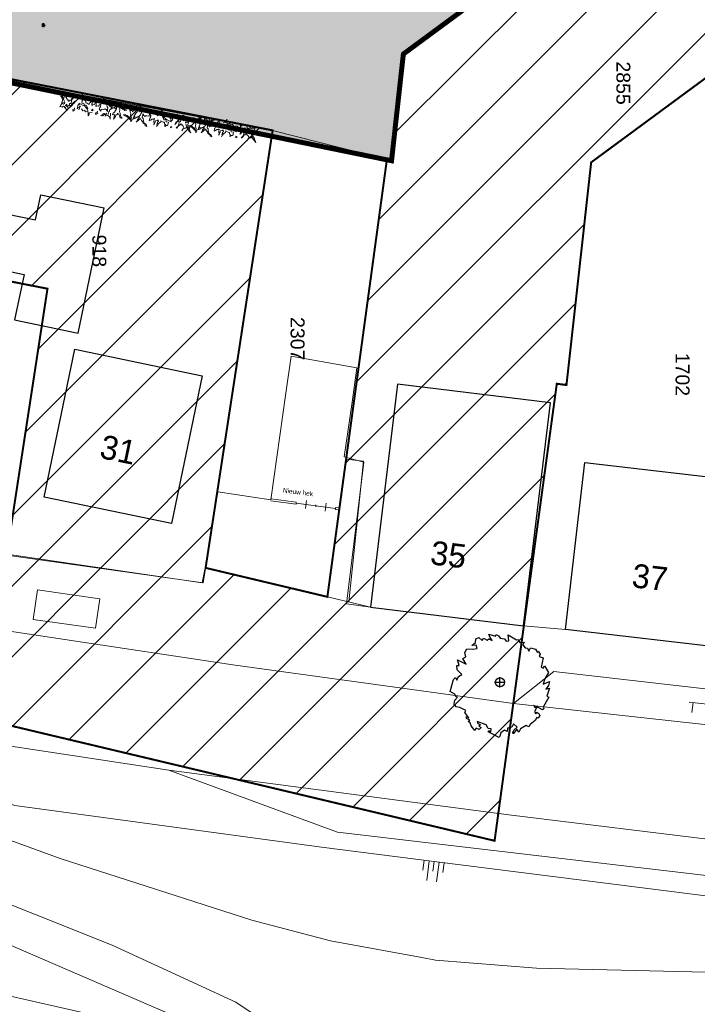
# Model space of a CAD drawing. Extents: x -1000932 to 2054797, y 285738 to 764020.
# Tile 603 of 656: x 845153 to 879274, y 450966 to 500538. Entities that reach past the tile are written whole.
import ezdxf

# ---------------------------------------------------------------- set-up
doc = ezdxf.new("R2010")
doc.units = 0
doc.header["$MEASUREMENT"] = 0
doc.linetypes.add('DASHDOT', pattern=[1, 0.5, -0.25, 0, -0.25])
doc.layers.get('0').update_dxf_attribs({"color": 1, "linetype": 'CONTINUOUS'})
for name, color, linetype in [('--schets pp', 1, 'CONTINUOUS'), ('-boom', 8, 'CONTINUOUS'), ('31.', 7, 'CONTINUOUS'), ('A-0010--', 4, 'CONTINUOUS'), ('A-0900-TERREIN', 14, 'CONTINUOUS'), ('bomen', 1, 'CONTINUOUS')]:
    doc.layers.add(name, color=color, linetype=linetype)
for name, color, linetype, lineweight in [('B01', 1, 'CONTINUOUS', 30), ('B02', 1, 'CONTINUOUS', 30), ('B14', 1, 'CONTINUOUS', 30), ('S02', 7, 'CONTINUOUS', 0), ('S04', 7, 'CONTINUOUS', 0), ('T03', 84, 'CONTINUOUS', 0), ('T13', 84, 'CONTINUOUS', 0), ('V00', 7, 'CONTINUOUS', 0), ('Z02', 7, 'CONTINUOUS', 0)]:
    doc.layers.add(name, color=color, linetype=linetype, lineweight=lineweight)
doc.styles.get("Standard").update_dxf_attribs({"font": 'romans.shx'})
doc.styles.add('Style-INTL_ISO_EQUAL', font='INTL_ISO_EQUAL.shx')

# ---------------------------------------------------------------- blocks, each defined once
blk = doc.blocks.new('S026')
at = {"layer": 'S02', "color": 7, "linetype": 'Continuous', "lineweight": 0}
for p, q in [((0.0196, 0.05), (0.0196, 0)), ((0.2196, 0.05), (0.2196, 0)), ((0.4196, 0.05), (0.4196, 0)), ((-0.0004, 0), (0.4396, 0)), ((0.1196, 0), (0.1196, -0.05)), ((0.3196, 0), (0.3196, -0.05))]:
    blk.add_line(p, q, dxfattribs=at)
blk = doc.blocks.new('S04')
at = {"layer": 'S04', "color": 7, "linetype": 'Continuous', "lineweight": 0}
for p, q in [((0, 0.0502), (0.0502, 0.0502)), ((0, 0.0251), (0.1004, 0.0251)), ((0, 0), (0.0502, 0)), ((0, -0.0251), (0.1004, -0.0251)), ((0, -0.0502), (0.0502, -0.0502))]:
    blk.add_line(p, q, dxfattribs=at)
blk = doc.blocks.new('eigendomssituatie')
at = {"layer": '--schets pp', "linetype": 'Continuous', "transparency": 33554495}
h = blk.add_hatch(color=140, dxfattribs=at)
h.dxf.hatch_style = 1
h.paths.add_polyline_path([(9221, 16017), (-3884, 17237), (-5436, 504), (0, 0), (-2500, -26949), (-6847, -26546), (-6943, -27582), (-9442, -27350), (-9346, -26314), (-13692, -25911), (-13542, -23750), (-24868, -22700), (-35971, -21670), (-39085, -21481), (-35919, 15171), (-35449, 20057), (-40996, 20385), (-45060, -52868), (-5988, -60874), (-5392, -55500), (3604, -48873)])
at = {"layer": '--schets pp', "color": 140, "linetype": 'Continuous', "const_width": 250}
blk.add_lwpolyline([(9221, 16017), (-3884, 17237), (-5436, 504), (0, 0), (-2500, -26949), (-6847, -26546), (-6943, -27582), (-9442, -27350), (-9346, -26314), (-13692, -25911), (-13542, -23750), (-24868, -22700), (-35971, -21670), (-39085, -21481), (-35919, 15171), (-35449, 20057), (-40996, 20385), (-45060, -52868), (-5988, -60874), (-5392, -55500), (3604, -48873)], close=True, dxfattribs=at)
blk = doc.blocks.new('boom')
at = {"layer": '31.', "color": 7, "linetype": 'Continuous'}
for points in [[(2252, -1106), (2174, -1256), (2210, -1343), (2134, -1385), (1982, -1306), (1886, -1256), (1704, -1162), (1724, -1227), (1831, -1282), (1731, -1475), (1810, -1584), (1849, -1510), (1958, -1566), (2000, -1669), (1928, -1809), (1853, -1770), (1769, -1930), (1516, -2125), (1455, -2242), (1326, -2176), (1036, -2338), (950, -2502), (853, -2352), (667, -2590), (646, -2521), (706, -2406), (860, -2260), (686, -2098), (595, -2253), (372, -2314), (359, -2471), (230, -2404), (44, -2552), (-1, -2709), (-40, -2785), (-597, -2495), (-564, -2431), (-457, -2486), (-449, -2341), (-589, -2322), (-691, -2147), (-1147, -1978), (-1138, -2064), (-977, -2148), (-1064, -2211), (-947, -2272), (-1056, -2379), (-1206, -2301), (-1268, -2419), (-1454, -2198), (-1493, -2035), (-1602, -1968), (-1524, -1910), (-1684, -1827), (-1691, -1726), (-1560, -1794), (-1766, -1521), (-1716, -1425), (-2016, -1269), (-2204, -1239), (-2305, -1092), (-2275, -903), (-2143, -754), (-2228, -709), (-2266, -594), (-2513, -466), (-2348, 139), (-2243, 236), (-2169, 116), (-2080, 288), (-1914, 397), (-2159, 633), (-2173, 849), (-2048, 851), (-2137, 1136), (-1701, 908), (-1864, 1205), (-1716, 1286), (-1765, 1496), (-1667, 1683), (-1367, 1668), (-1156, 1699), (-1191, 1867), (-1412, 1860), (-1226, 2010), (-1212, 2193), (-1060, 2251), (-889, 2107), (-828, 2225), (-644, 2130), (-557, 2193), (-396, 2110), (-496, 2257), (-569, 2431), (-230, 2323), (-186, 2409), (-68, 2347), (6, 2228), (227, 2181), (306, 2072), (441, 2096), (417, 2398), (831, 2139), (923, 2159), (996, 2012), (1218, 2019), (1151, 1891), (1262, 1738), (1393, 1724), (1450, 1572), (1539, 1743), (1787, 1669), (1887, 1495), (1926, 1570), (2020, 1412)], [(2020, 1412), (1980, 1296), (2174, 1237), (2080, 768), (2177, 718), (2238, 836), (2438, 502), (2265, 170), (2180, -89), (2493, 49), (2438, -158), (2305, -345), (2498, -295), (2366, -703), (2463, -753), (2252, -1106)]]:
    blk.add_lwpolyline(points, dxfattribs=at)
blk.add_circle((0, 0), 235, dxfattribs=at)
blk = doc.blocks.new('UNNAMED')
at = {"color": 0}
for p, q in [((-0.5, 0), (0.5, 0)), ((0, -0.5), (0, 0.5))]:
    blk.add_line(p, q, dxfattribs=at)

msp = doc.modelspace()

# ---------------------------------------------------------------- hatches: boundary and pattern name
at = {"layer": '--schets pp', "linetype": 'Continuous'}
h = msp.add_hatch(dxfattribs=at)
h.set_pattern_fill('ANSI31', color=241, scale=20000)
h.set_pattern_definition([(45, (528312, 0), (-1767.767, 1767.767), [])])
edge = h.paths.add_edge_path()
edge.add_line((884116.828, 599424.851), (882423.395, 580081.091))
edge.add_line((882423.395, 580081.091), (889913.744, 579453.983))
edge.add_line((889913.744, 579453.983), (883041.958, 500066.664))
edge.add_line((883041.958, 500066.664), (873929.617, 493354.472))
edge.add_line((873929.617, 493354.472), (872686.018, 482143.686))
edge.add_line((872686.018, 482143.686), (872199.183, 482209.964))
edge.add_line((872199.183, 482209.964), (869066.62, 459200.025))
edge.add_line((869066.62, 459200.025), (843234.372, 465342.604))
edge.add_line((843234.372, 465342.604), (846552.823, 486994.847))
edge.add_line((846552.823, 486994.847), (814337.088, 493299.452))
edge.add_line((814337.088, 493299.452), (818906.995, 575452.455))
edge.add_arc((837543.896, 574415.744), 18665.712, 106.9763879, 176.8161015, ccw=False)
edge.add_line((832093.926, 592268.101), (850249.646, 598455.689))
edge.add_arc((864026.501, 564014.999), 37093.974, 88.4396865, 111.8022388, ccw=False)
edge.add_line((865036.541, 601095.219), (866560.327, 600961.82))
edge.add_line((866560.327, 600961.82), (884116.828, 599424.851))
edge = h.paths.add_edge_path(flags=16)
edge.add_line((873282.823, 590335.058), (871586.074, 570953.43))
edge.add_line((871586.074, 570953.43), (879086.187, 570325.504))
edge.add_line((879086.187, 570325.504), (873469.291, 505435.484))
edge.add_line((873469.291, 505435.484), (864473.346, 498809.03))
edge.add_line((864473.346, 498809.03), (863877.229, 493435.155))
edge.add_line((863877.229, 493435.155), (863639.536, 493467.515))
edge.add_line((863639.536, 493467.515), (860646.315, 471481.093))
edge.add_line((860646.315, 471481.093), (854515.362, 472938.955))
edge.add_line((854515.362, 472938.955), (857891.198, 494965.624))
edge.add_line((857891.198, 494965.624), (824805.408, 501440.499))
edge.add_line((824805.408, 501440.499), (828891.56, 574897.046))
edge.add_arc((837543.896, 574415.744), 8665.712, 106.1143616, 176.8161015, ccw=False)
edge.add_line((835138.68, 582740.977), (853741.284, 589080.866))
edge.add_arc((864026.501, 564014.999), 27093.974, 89.0254668, 112.3096958, ccw=False)
edge.add_line((864487.315, 591105.053), (865688.221, 590999.921))
edge.add_line((865688.221, 590999.921), (873282.823, 590335.058))

# ---------------------------------------------------------------- linework, layer by layer
at = {"layer": '--schets pp', "color": 241, "linetype": 'Continuous', "const_width": 100}
for points in [[(884116.828, 599424.851), (882423.395, 580081.091), (889913.744, 579453.983), (883041.958, 500066.664), (873929.617, 493354.472), (872686.018, 482143.686), (872199.183, 482209.964), (869066.62, 459200.025), (843234.372, 465342.604), (846552.823, 486994.847), (814337.088, 493299.452), (818906.995, 575452.455, -0.314530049), (832093.926, 592268.101), (850249.646, 598455.689, -0.102292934), (865036.541, 601095.219), (866560.327, 600961.82)], [(873282.823, 590335.058), (871586.074, 570953.43), (879086.187, 570325.504), (873469.291, 505435.484), (864473.346, 498809.03), (863877.229, 493435.155), (863639.536, 493467.515), (860646.315, 471481.093), (854515.362, 472938.955), (857891.198, 494965.624), (824805.408, 501440.499), (828891.56, 574897.046, -0.318668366), (835138.68, 582740.977), (853741.284, 589080.866, -0.10194762), (864487.315, 591105.053), (865688.221, 590999.921)]]:
    msp.add_lwpolyline(points, format="xyb", close=True, dxfattribs=at)
at = {"color": 7, "linetype": 'Continuous', "lineweight": 13}
for points in [[(846247.131, 500270.702), (846446.276, 500252.234)], [(846269.592, 500197.484), (846423.463, 500325.234)], [(846410.405, 500184.421), (846282.659, 500338.296)], [(846337.291, 500161.796), (846355.768, 500360.921)]]:
    msp.add_lwpolyline(points, dxfattribs=at)
at = {"layer": 'A-0010--', "color": 14, "linetype": 'DASHDOT', "lineweight": 13}
msp.add_lwpolyline([(863643.299, 493495.155), (863877.229, 493435.155)], dxfattribs=at)
at = {"layer": 'A-0900-TERREIN', "color": 14, "linetype": 'Continuous', "lineweight": 13}
for points in [[(855282.955, 591361.78), (834445.955, 583958.78, 0.325245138), (827342.957, 574135.78), (826642.955, 560602.78), (826429.588, 559083.78), (826297.588, 555824.78), (826204.955, 554612.78), (825705.955, 546438.78), (825705.955, 546438.78), (825208.955, 540316.78), (825208.955, 540316.78), (824651.068, 531197.927), (829643.691, 530926.426), (828557.687, 510955.933), (823565.063, 511227.434), (822146.955, 487040.78), (821769.955, 477392.78), (839227.955, 474405.78), (854335.955, 472192.78), (854499.276, 472942.78), (860646.315, 471481.093), (862816.346, 470963.905)], [(855282.955, 591361.78), (834445.955, 583958.78, 0.325245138), (827342.957, 574135.78), (826642.955, 560602.78), (826385.36, 557017.708), (826204.955, 554612.78), (826204.955, 554612.78), (825705.955, 546438.78), (825387.169, 543593.936), (825282.555, 541670.195), (825208.955, 540316.78), (824726.955, 532296.78), (824667.152, 531197.052), (823404.044, 508265.25), (823246.955, 505842.78), (822146.955, 487040.78), (821769.955, 477392.78), (839227.955, 474405.78), (854335.955, 472192.78), (854499.276, 472942.78), (860646.315, 471481.093), (862816.346, 470963.905)]]:
    msp.add_lwpolyline(points, format="xyb", dxfattribs=at)
at = {"layer": 'A-0900-TERREIN', "color": 7, "linetype": 'Continuous', "lineweight": 13}
for points in [[(847537.334, 495988.827), (847593.647, 496073.968), (847568.139, 496172.968), (847653.346, 496242.812), (847667.006, 496324.78), (847723.229, 496315.405), (847797.627, 496539.562), (847892.221, 496634.28), (847861.576, 496639.374), (847802.756, 496570.218), (847745.487, 496511.484), (847739.498, 496475.718), (847683.272, 496485.109), (847652.561, 496427.015), (847583.44, 496485.999), (847590.244, 496526.921), (847539.159, 496535.421), (847505.928, 496588.265), (847516.233, 496649.734), (847612.518, 496786.03), (847516.233, 496649.734), (847475.334, 496656.577), (847441.01, 496641.14), (847384.787, 496650.53), (847366.049, 496538.046), (847404.287, 496421.187), (847366.049, 496538.046), (847318.369, 496661.593), (847239.866, 496790.452), (847155.596, 496883.499), (847196.424, 496781.952), (847233.866, 496723.187), (847227.916, 496687.374), (847297.912, 496601.968), (847306.366, 496463.78), (847271.377, 496375.093), (847282.436, 496320.687), (847308.877, 496353.046), (847349.78, 496346.218), (847418.112, 496376.827), (847413.838, 496351.28), (847407.034, 496310.374), (847365.905, 496285.546), (847309.69, 496294.937), (847282.436, 496320.687), (847242.393, 496269.39), (847175.725, 496154.437), (847226.186, 496172.265), (847288.342, 496135.64), (847353.096, 496177.374), (847409.491, 496167.968), (847417.963, 496092.812), (847443.592, 496120.218), (847491.229, 496028.03), (847537.334, 495988.827)], [(847514.28, 496166.218), (847523.678, 496222.437), (847533.073, 496278.859), (847501.51, 496247.171), (847459.799, 496217.327), (847476.787, 496193.515), (847514.28, 496166.218)], [(847694.178, 496141.452), (847789.811, 496209.53), (847829.912, 496292.312), (847877.623, 496326.39), (847930.494, 496391.28), (847962.19, 496454.296), (847907.467, 496410.905), (847850.377, 496351.952), (847780.494, 496311.093), (847768.557, 496239.515), (847696.784, 496219.812), (847694.178, 496141.452)], [(849604.826, 495763.843), (849649.198, 495903.702), (849674.944, 495930.905), (849683.483, 495982.03), (849757.627, 496048.64), (849892.428, 496099.687), (849738.909, 496093.78), (849769.565, 496151.734), (849836.096, 496203.812), (849849.713, 496285.624), (849907.897, 496349.624), (849790.94, 496248.14), (849686.791, 496160.28), (849634.03, 496253.312), (849580.354, 496309.562), (849571.034, 496379.405), (849477.186, 496447.78), (849455.885, 496509.155), (849370.58, 496565.39), (849396.256, 496466.562), (849522.295, 496371.78), (849544.569, 496252.499), (849554.752, 496156.046), (849598.182, 496101.515), (849582.795, 496009.343), (849577.666, 495978.687), (849567.459, 495917.312), (849514.647, 496010.202), (849464.237, 496055.577), (849433.545, 496028.999), (849368.795, 496018.796), (849251.045, 496038.468), (849233.17, 495931.093), (849154.791, 496028.265), (849178.639, 496045.312), (849190.631, 496117.015), (849222.151, 496148.546), (849243.526, 496276.468), (849175.319, 496245.671), (849118.061, 496186.921), (849036.256, 496200.593), (848988.549, 496166.53), (849010.803, 496299.546), (849004.662, 496452.952), (849039.791, 496473.546), (849004.662, 496452.952), (848927.104, 496271.327), (848824.85, 496256.89), (848793.17, 496225.39), (848786.389, 496310.577), (848826.412, 496330.359), (848836.674, 496391.687), (848817.963, 496436.812), (848858.975, 496429.999), (848850.338, 496505.187), (848886.342, 496562.171), (848850.338, 496505.187), (848816.248, 496489.655), (848782.998, 496416.405), (848711.44, 496365.296), (848672.217, 496350.655), (848659.412, 496273.999), (848544.26, 496340.484), (848482.916, 496350.749), (848475.967, 496436.155), (848413.807, 496472.78), (848454.713, 496497.468), (848464.104, 496553.687), (848382.303, 496504.312), (848346.534, 496510.265), (848303.729, 496475.405), (848294.33, 496419.202), (848281.53, 496342.327), (848389.018, 496324.405), (848420.514, 496198.109), (848473.514, 496231.468), (848519.526, 496223.78), (848527.131, 496143.53), (848578.213, 496071.968), (848569.686, 496020.859), (848484.498, 496108.655), (848427.307, 496175.968), (848345.518, 496221.155), (848239.76, 496281.015), (848137.51, 496329.624), (848160.549, 496278.468), (848152.826, 496232.296), (848091.362, 496274.249), (848078.506, 496197.437), (848068.299, 496136.062), (848053.733, 496049.03), (848088.92, 496101.093), (848147.682, 496138.593), (848218.432, 496184.562), (848178.905, 496158.905), (848166.264, 496082.937), (848130.565, 496004.687)], [(848159.756, 496555.749), (848172.557, 496632.405), (848109.534, 496600.874), (848105.264, 496575.327), (848159.756, 496555.749)], [(850168.194, 496303.952), (850162.049, 496273.484), (850198.487, 496218.39), (850259.498, 496179.593), (850282.807, 496137.843), (850354.799, 496075.718), (850406.752, 496044.015), (850447.362, 496035.812), (850552.889, 495982.515), (850450.201, 495971.609), (850399.506, 496008.28), (850358.674, 496016.546), (850310.045, 496063.593), (850269.385, 496071.827), (850213.502, 496136.046), (850184.17, 496200.093), (850149.514, 496133.124), (850189.78, 495992.64), (850171.291, 495901.171), (850205.811, 495835.859), (850221.744, 495705.593), (850270.323, 495632.312), (850312.014, 495576.265), (850281.412, 495582.452), (850215.397, 495595.859), (850176.987, 495693.484), (850168.03, 495753.64), (850132.338, 495760.859), (850098.897, 495831.046), (850039.791, 495747.859), (850019.483, 495751.968), (849966.369, 495725.562), (849979.58, 495659.437), (849878.432, 495526.374), (849904.229, 495653.515), (849926.815, 495765.249), (849823.1, 495749.265), (849859.889, 495826.546), (849925.112, 495887.405), (849978.174, 495966.734), (850022.065, 496052.999), (850039.616, 496139.499), (850045.76, 496169.984), (850039.616, 496139.499), (850009.076, 496145.671), (849986.409, 496033.749), (849993.623, 496069.343), (849907.28, 496086.78), (849914.491, 496122.374), (849974.537, 496157.952), (850026.428, 496179.187), (850045.76, 496169.984), (850114.061, 496193.155), (850123.338, 496238.843), (850168.194, 496303.952), (850174.381, 496334.484)], [(847849.955, 495918.234), (847857.948, 495966.249), (847930.366, 495990.921), (847909.112, 496052.452), (847917.639, 496103.562), (847909.112, 496052.452), (847808.924, 495995.609), (847840.854, 495934.265), (847837.948, 495917.046)], [(848796.268, 495871.499), (848658.096, 495852.515), (848644.326, 495777.765), (848597.694, 495690.359), (848595.967, 495776.171), (848590.006, 495965.796), (848468.893, 495893.296), (848413.631, 495980.78), (848340.284, 495945.155), (848261.151, 496042.89)], [(848830.065, 495951.843), (848842.866, 496028.499), (848779.842, 495996.968), (848775.573, 495971.421), (848830.065, 495951.843)], [(849001.1, 495747.655), (849009.092, 495795.671), (849081.502, 495820.359), (849060.256, 495881.874), (849068.787, 495932.984), (849060.256, 495881.874), (848960.073, 495825.03), (848991.998, 495763.687), (848989.092, 495746.468)], [(849464.162, 495685.14), (849468.065, 495708.53), (849508.803, 495701.749), (849410.713, 495775.874), (849416.698, 495811.843), (849391.123, 495816.124), (849336.623, 495804.187), (849329.776, 495763.124), (849374.662, 495748.999), (849367.975, 495727.687), (849339.877, 495697.593), (849368.94, 495714.562), (849385.092, 495747.234), (849336.565, 495740.984), (849336.565, 495740.984), (849336.565, 495740.984), (849336.565, 495740.984), (849336.565, 495740.984), (849287.135, 495728.234), (849284.659, 495703.093), (849245.26, 495729.952), (849242.955, 495707.312)], [(849719.975, 495832.109), (849713.994, 495533.437), (849667.959, 495652.015), (849586.85, 495713.843), (849475.909, 495778.812), (849546.276, 495830.234)], [(850756.346, 495418.359), (850762.491, 495448.843), (850726.053, 495503.937), (850665.041, 495542.718), (850641.733, 495584.468), (850569.741, 495646.609), (850517.787, 495678.312), (850477.178, 495686.499), (850371.651, 495739.796), (850474.338, 495750.718), (850525.034, 495714.046), (850565.866, 495705.765), (850614.494, 495658.718), (850655.155, 495650.484), (850711.037, 495586.28), (850740.369, 495522.218), (850775.026, 495589.202), (850734.76, 495729.687), (850753.248, 495821.155), (850718.729, 495886.452), (850702.795, 496016.734), (850654.217, 496089.999), (850612.526, 496146.062), (850643.127, 496139.859), (850709.143, 496126.468), (850747.553, 496028.827), (850756.51, 495968.671), (850792.201, 495961.468), (850825.643, 495891.28), (850884.748, 495974.468), (850905.057, 495970.343), (850958.17, 495996.765), (850944.959, 496062.89), (851046.108, 496195.937), (851020.311, 496068.812), (850997.725, 495957.077), (851101.44, 495973.046), (851064.651, 495895.78), (850999.428, 495834.905), (850946.366, 495755.577), (850902.475, 495669.312), (850884.924, 495582.827), (850878.78, 495552.343), (850884.924, 495582.827), (850915.463, 495576.655), (850938.131, 495688.562), (850930.916, 495652.968), (851017.26, 495635.546), (851010.049, 495599.952), (850950.002, 495564.359), (850898.112, 495543.14), (850878.78, 495552.343), (850810.479, 495529.171), (850801.201, 495483.468), (850756.346, 495418.359), (850750.159, 495387.843)], [(851319.713, 495958.484), (851275.342, 495818.609), (851249.596, 495791.405), (851241.057, 495740.296), (851166.912, 495673.687), (851032.112, 495622.64), (851185.631, 495628.546), (851154.975, 495570.593), (851088.444, 495518.499), (851074.826, 495436.702), (851016.643, 495372.702), (851133.6, 495474.187), (851237.748, 495562.046), (851290.51, 495468.999), (851344.186, 495412.749), (851353.506, 495342.905), (851447.354, 495274.53), (851468.655, 495213.171), (851553.959, 495156.921), (851528.284, 495255.765), (851402.244, 495350.53), (851379.971, 495469.827), (851369.787, 495566.28), (851326.358, 495620.796), (851341.744, 495712.984), (851346.873, 495743.64), (851357.08, 495804.999), (851409.893, 495712.109), (851460.303, 495666.734), (851490.994, 495693.327), (851555.744, 495703.53), (851673.494, 495683.859), (851691.369, 495791.218), (851769.748, 495694.062), (851745.901, 495677.015), (851733.909, 495605.296), (851702.389, 495573.78), (851681.014, 495445.859), (851749.221, 495476.655), (851806.479, 495535.39), (851888.284, 495521.718), (851935.991, 495555.796), (851913.737, 495422.765), (851919.877, 495269.359), (851884.748, 495248.765), (851919.877, 495269.359), (851997.436, 495450.999), (852099.69, 495465.437), (852131.369, 495496.937), (852138.151, 495411.749), (852098.127, 495391.952), (852087.866, 495330.64), (852106.576, 495285.499), (852065.565, 495292.312), (852074.201, 495217.14), (852038.198, 495160.14), (852074.201, 495217.14), (852108.291, 495232.655), (852141.541, 495305.905), (852213.1, 495357.015), (852252.323, 495371.655), (852265.127, 495448.312), (852380.28, 495381.827), (852441.623, 495371.577), (852448.573, 495286.155), (852510.733, 495249.53), (852469.826, 495224.843), (852460.436, 495168.624), (852542.237, 495218.015), (852578.006, 495212.062), (852620.811, 495246.921), (852630.209, 495303.124), (852643.01, 495379.999), (852535.522, 495397.921), (852504.026, 495524.218), (852451.026, 495490.843), (852405.014, 495498.53), (852397.409, 495578.78), (852346.326, 495650.343), (852354.854, 495701.452), (852440.041, 495613.671), (852497.233, 495546.359), (852579.022, 495501.171), (852684.78, 495441.312), (852787.03, 495392.702), (852763.991, 495443.859), (852771.713, 495490.015), (852833.178, 495448.062), (852846.034, 495524.89), (852856.241, 495586.249), (852870.807, 495673.28), (852835.619, 495621.218), (852776.858, 495583.718), (852706.108, 495537.765), (852745.635, 495563.421), (852758.276, 495639.39), (852793.975, 495717.624)], [(851204.565, 495890.218), (851210.545, 496188.874), (851256.58, 496070.296), (851337.69, 496008.484), (851448.631, 495943.499), (851378.264, 495892.077)], [(851460.377, 496037.187), (851456.475, 496013.78), (851415.737, 496020.577), (851513.826, 495946.452), (851507.842, 495910.468), (851533.416, 495906.187), (851587.916, 495918.124), (851594.764, 495959.187), (851549.877, 495973.312), (851556.565, 495994.624), (851584.662, 496024.734), (851555.6, 496007.765), (851539.448, 495975.093), (851587.975, 495981.327), (851587.975, 495981.327), (851587.975, 495981.327), (851587.975, 495981.327), (851587.975, 495981.327), (851637.405, 495994.077), (851639.881, 496019.234), (851679.28, 495992.359), (851681.584, 496015.015)], [(851923.44, 495974.671), (851915.448, 495926.655), (851843.037, 495901.952), (851864.284, 495840.452), (851855.752, 495789.343), (851864.284, 495840.452), (851964.467, 495897.296), (851932.541, 495958.64), (851935.448, 495975.859)], [(852094.475, 495770.484), (852081.674, 495693.827), (852144.698, 495725.343), (852148.967, 495750.89), (852094.475, 495770.484)], [(852128.272, 495850.827), (852266.444, 495869.796), (852280.213, 495944.562), (852326.846, 496031.952), (852328.573, 495946.14), (852334.534, 495756.53), (852455.647, 495829.015), (852510.909, 495741.546), (852584.256, 495777.171), (852663.389, 495679.421)], [(853074.584, 495804.093), (853066.592, 495756.077), (852994.174, 495731.39), (853015.428, 495669.874), (853006.901, 495618.765), (853015.428, 495669.874), (853115.616, 495726.718), (853083.686, 495788.062), (853086.592, 495805.28)], [(853387.205, 495733.499), (853330.893, 495648.359), (853356.401, 495549.359), (853271.194, 495479.515), (853257.534, 495397.53), (853201.311, 495406.921), (853126.912, 495182.765), (853032.319, 495088.03), (853062.963, 495082.937), (853121.784, 495152.109), (853179.053, 495210.827), (853185.041, 495246.593), (853241.268, 495237.218), (853271.979, 495295.312), (853341.1, 495236.312), (853334.295, 495195.405), (853385.381, 495186.89), (853418.612, 495134.062), (853408.307, 495072.593), (853312.022, 494936.28), (853408.307, 495072.593), (853449.205, 495065.749), (853483.53, 495081.171), (853539.752, 495071.796), (853558.491, 495184.265), (853520.252, 495301.124), (853558.491, 495184.265), (853606.17, 495060.718), (853684.674, 494931.859), (853768.944, 494838.827), (853728.116, 494940.374), (853690.674, 494999.14), (853696.623, 495034.937), (853626.627, 495120.359), (853618.174, 495258.546), (853653.162, 495347.234), (853642.104, 495401.624), (853615.662, 495369.265), (853574.76, 495376.109), (853506.428, 495345.484), (853510.701, 495371.03), (853517.506, 495411.952), (853558.635, 495436.765), (853614.85, 495427.374), (853642.104, 495401.624), (853682.147, 495452.937), (853748.815, 495567.89), (853698.354, 495550.046), (853636.198, 495586.671), (853571.444, 495544.952), (853515.049, 495554.359), (853506.576, 495629.499), (853480.948, 495602.109), (853433.311, 495694.28), (853387.205, 495733.499)], [(853230.362, 495580.874), (853134.729, 495512.78), (853094.627, 495429.999), (853046.916, 495395.937), (852994.045, 495331.03), (852962.35, 495268.03), (853017.073, 495311.405), (853074.162, 495370.374), (853144.045, 495411.234), (853155.983, 495482.796), (853227.756, 495502.515), (853230.362, 495580.874)], [(853410.26, 495556.109), (853400.862, 495499.874), (853391.467, 495443.468), (853423.03, 495475.14), (853464.741, 495504.984), (853447.752, 495528.796), (853410.26, 495556.109)], [(854028.205, 494878.89), (854033.76, 494909.468), (853996.26, 494963.859), (853934.51, 495001.452), (853910.397, 495042.734), (853837.213, 495103.468), (853784.659, 495134.155), (853743.897, 495141.577), (853637.358, 495192.812), (853739.811, 495205.718), (853791.209, 495170.03), (853832.194, 495162.546), (853881.721, 495116.452), (853922.534, 495108.999), (853979.651, 495045.89), (854010.217, 494982.421), (854043.569, 495050.046), (854000.592, 495189.734), (854017.307, 495281.53), (853981.53, 495346.171), (853963.073, 495476.109), (853913.084, 495548.421), (853870.315, 495603.655), (853901.03, 495598.062), (853967.291, 495585.937), (854007.588, 495489.077), (854017.709, 495429.093), (854053.53, 495422.577), (854088.326, 495353.046), (854145.811, 495437.359), (854166.194, 495433.655), (854218.787, 495461.093), (854204.295, 495526.937), (854302.846, 495661.921), (854279.518, 495534.327), (854259.104, 495422.171), (854362.487, 495440.155), (854327.201, 495362.187), (854263.17, 495300.062), (854211.659, 495219.718), (854169.444, 495132.624), (854153.576, 495045.796), (854148.022, 495015.218), (854153.576, 495045.796), (854184.225, 495040.218), (854204.721, 495152.562), (854198.198, 495116.843), (854284.866, 495101.077), (854278.342, 495065.359), (854218.998, 495028.609), (854167.53, 495006.39), (854148.022, 495015.218), (854080.182, 494990.718), (854071.791, 494944.843), (854028.205, 494878.89), (854022.608, 494848.249)], [(854581.002, 495429.812), (854539.35, 495289.109), (854514.135, 495261.421), (854506.588, 495210.155), (854433.748, 495142.109), (854299.963, 495088.468), (854453.338, 495097.343), (854423.811, 495038.812), (854358.303, 494985.437), (854346.272, 494903.39), (854289.338, 494838.28), (854404.307, 494941.999), (854506.733, 495031.874), (854561.291, 494939.859), (854616.045, 494884.655), (854626.717, 494815.015), (854721.869, 494748.468), (854744.354, 494687.53), (854830.733, 494632.952), (854803.151, 494731.265), (854675.299, 494823.577), (854650.717, 494942.421), (854638.666, 495038.655), (854594.19, 495092.327), (854607.784, 495184.78), (854612.319, 495215.53), (854621.338, 495277.093), (854675.94, 495185.249), (854727.217, 495140.843), (854757.389, 495168.03), (854821.932, 495179.484), (854940.037, 495162.093), (854955.83, 495269.78), (855036.076, 495174.155), (855012.565, 495156.655), (855001.963, 495084.734), (854971.061, 495052.593), (854952.166, 494924.28), (855019.764, 494956.405), (855075.877, 495016.234), (855157.928, 495004.155), (855204.967, 495039.14), (855185.295, 494905.718), (855194.405, 494752.452), (855159.682, 494731.187), (855194.405, 494752.452), (855268.432, 494935.562), (855370.385, 494951.968), (855401.451, 494984.077), (855409.881, 494899.046), (855370.244, 494878.468), (855361.174, 494816.968), (855380.756, 494772.202), (855339.619, 494778.218), (855349.713, 494703.234), (855314.823, 494645.546), (855349.713, 494703.234), (855383.494, 494719.405), (855415.319, 494793.28), (855485.873, 494845.78), (855524.803, 494861.171), (855536.123, 494938.062), (855652.541, 494873.827), (855714.073, 494864.765), (855722.678, 494779.499), (855785.534, 494744.077), (855745.116, 494718.609), (855736.815, 494662.218), (855817.639, 494713.171), (855853.522, 494707.905), (855895.643, 494743.593), (855903.951, 494799.968), (855915.26, 494877.077), (855807.444, 494892.921), (855773.506, 495018.577), (855721.162, 494984.187), (855675.01, 494990.984), (855665.854, 495071.062), (855613.393, 495141.624), (855620.932, 495192.89), (855707.803, 495106.765), (855766.284, 495040.577), (855848.936, 494996.984), (855955.83, 494939.187), (856059.006, 494892.562), (856034.979, 494943.265), (856041.807, 494989.562), (856104.073, 494948.812), (856115.436, 495025.874), (856124.455, 495087.421), (856137.33, 495174.718), (856103.159, 495121.984), (856045.135, 495083.359), (855975.287, 495036.03), (856014.311, 495062.452), (856025.475, 495138.655), (856059.655, 495217.562)], [(854467.201, 495359.327), (854467.393, 495658.046), (854515.717, 495540.39), (854598.006, 495480.155), (854710.19, 495417.343), (854640.826, 495364.562)], [(854720.116, 495511.234), (854716.666, 495487.765), (854675.807, 495493.765), (854775.315, 495421.546), (854770.03, 495385.468), (854795.678, 495381.687), (854849.936, 495394.671), (854855.987, 495435.859), (854810.834, 495449.109), (854817.112, 495470.546), (854844.619, 495501.187), (854815.893, 495483.655), (854800.373, 495450.671), (854848.772, 495457.859), (854848.772, 495457.859), (854848.772, 495457.859), (854848.772, 495457.859), (854848.772, 495457.859), (854897.948, 495471.562), (854899.936, 495496.749), (854939.846, 495470.655), (854941.709, 495493.343)], [(855184.303, 495457.702), (855177.241, 495409.53), (855105.326, 495383.437), (855127.756, 495322.359), (855120.217, 495271.093), (855127.756, 495322.359), (855226.823, 495381.124), (855193.713, 495441.843), (855196.284, 495459.109)], [(855359.26, 495256.859), (855347.948, 495179.968), (855410.35, 495212.702), (855414.123, 495238.327), (855359.26, 495256.859)], [(855391.494, 495337.843), (855529.276, 495359.484), (855541.592, 495434.499), (855586.522, 495522.78), (855589.912, 495437.03), (855599.545, 495247.562), (855719.233, 495322.39), (855776.178, 495235.999), (855848.823, 495273.03), (855929.83, 495176.843)], [(856338.537, 495309.452), (856331.479, 495261.296), (856259.549, 495235.202), (856281.994, 495174.109), (856274.455, 495122.843), (856281.994, 495174.109), (856381.057, 495232.89), (856347.948, 495293.593), (856350.522, 495310.874)], [(856652.467, 495244.937), (856597.815, 495158.702), (856625.233, 495060.218), (856541.397, 494988.749), (856529.326, 494906.515), (856472.932, 494914.812), (856402.893, 494689.249), (856310.151, 494592.702), (856340.885, 494588.218), (856398.358, 494658.499), (856454.479, 494718.327), (856459.776, 494754.202), (856516.17, 494745.905), (856545.752, 494804.593), (856616.002, 494746.937), (856609.991, 494705.905), (856661.233, 494698.39), (856695.479, 494646.202), (856686.366, 494584.546), (856592.741, 494446.405), (856686.366, 494584.546), (856727.393, 494578.499), (856761.409, 494594.593), (856817.807, 494586.296), (856834.362, 494699.124), (856793.862, 494815.218), (856834.362, 494699.124), (856884.424, 494576.53), (856965.409, 494449.202), (857051.467, 494357.812), (857008.678, 494458.546), (856970.104, 494516.577), (856975.358, 494552.499), (856903.721, 494636.546), (856892.592, 494774.53), (856925.858, 494863.89), (856913.744, 494918.062), (856887.936, 494885.187), (856846.909, 494891.234), (856779.186, 494859.296), (856782.959, 494884.921), (856788.971, 494925.968), (856829.612, 494951.577), (856885.998, 494943.28), (856913.744, 494918.062), (856952.787, 494970.124), (857017.213, 495086.359), (856967.112, 495067.546), (856904.256, 495102.952), (856840.323, 495059.984), (856783.756, 495068.296), (856773.83, 495143.265), (856748.737, 495115.374), (856699.323, 495206.609), (856652.467, 495244.937)], [(852764.784, 495166.577), (852751.983, 495089.921), (852815.006, 495121.437), (852819.276, 495146.984), (852764.784, 495166.577)], [(856498.608, 495089.296), (856404.315, 495019.359), (856365.823, 494935.827), (856318.784, 494900.827), (856267.174, 494834.921), (856236.709, 494771.312), (856290.58, 494815.749), (856346.518, 494875.796), (856415.596, 494918.015), (856426.147, 494989.796), (856497.522, 495010.89), (856498.608, 495089.296)], [(856678.951, 495068.015), (856670.643, 495011.609), (856662.346, 494955.03), (856693.287, 494987.312), (856734.416, 495017.968), (856716.967, 495041.452), (856678.951, 495068.015)], [(856041.143, 494666.062), (856029.83, 494589.155), (856092.233, 494621.905), (856096.006, 494647.53), (856041.143, 494666.062)]]:
    msp.add_lwpolyline(points, dxfattribs=at)
at = {"layer": 'A-0900-TERREIN', "color": 8, "linetype": 'Continuous', "lineweight": 13}
for points in [[(854349.299, 482607.234), (852800.213, 475165.546), (846384.244, 476501.905), (847932.299, 483943.765)], [(870515.237, 470025.609), (871882.276, 481246.749), (864173.221, 482186.093), (862816.346, 470963.921)]]:
    msp.add_lwpolyline(points, close=True, dxfattribs=at)
at = {"layer": 'A-0900-TERREIN', "color": 14, "linetype": 'Continuous', "lineweight": 13}
for points in [[(861731.33, 471222.499), (862464.955, 478317.78), (861589.381, 478408.312)], [(857810.178, 476412.624), (859079.791, 476244.421)], [(857794.955, 476313.78), (859066.662, 476145.312)], [(859079.795, 476244.452), (859066.662, 476145.312)], [(859073.229, 476194.874), (861055.905, 475932.249)], [(859542.631, 475930.952), (859595.159, 476327.484)], [(860057.998, 476013.999), (860071.131, 476113.124)], [(860533.975, 475799.64), (860586.494, 476196.171)], [(861049.338, 475882.671), (861062.471, 475981.812)], [(861062.463, 475981.765), (861258.561, 475955.78)], [(861049.334, 475882.655), (861243.338, 475856.952)]]:
    msp.add_lwpolyline(points, dxfattribs=at)
at = {"layer": 'B01', "flags": 128}
for points in [[(847932.221, 483941.921), (854349.221, 482605.921), (852800.221, 475166.921), (846384.221, 476502.921), (847932.221, 483941.921)], [(870515.221, 470028.921), (871882.221, 481245.921), (864173.221, 482184.921), (862816.221, 470966.921)], [(873214.221, 474788.921), (873610.221, 478238.921), (881980.221, 477277.921), (881584.221, 473828.921)], [(872644.221, 469829.921), (873214.221, 474788.921)], [(862816.221, 470966.921), (870515.221, 470028.921)], [(881014.221, 468868.921), (872644.221, 469829.921)]]:
    msp.add_lwpolyline(points, dxfattribs=at)
at = {"layer": 'B02', "flags": 128}
msp.add_lwpolyline([(842976.221, 491071.921), (842403.221, 488323.921), (845375.221, 487704.921), (844900.221, 485422.921), (848102.221, 484755.921), (849414.221, 491057.921)], dxfattribs=at)
at = {"layer": 'B14', "flags": 128}
msp.add_lwpolyline([(842976.221, 491071.921), (845947.221, 490453.921), (846212.221, 491724.921), (849414.221, 491057.921)], dxfattribs=at)
at = {"layer": 'T03', "flags": 128}
msp.add_lwpolyline([(872644.221, 469829.921), (870515.221, 470028.921)], dxfattribs=at)
at = {"layer": 'T13', "flags": 128}
for points in [[(866022.221, 458159.921), (860355.221, 458879.921), (844905.221, 460980.921), (839490.221, 462723.921), (832497.221, 465424.921)], [(831869.221, 454285.921), (857197.221, 448542.921), (831222.221, 459746.921), (824860.221, 463053.921)], [(949532.221, 451061.921), (924776.221, 452943.921), (904754.221, 453799.921), (885270.221, 455715.921), (866022.221, 458159.921)]]:
    msp.add_lwpolyline(points, dxfattribs=at)
at = {"layer": 'V00', "flags": 128}
for points in [[(864473.346, 498809.03), (873469.291, 505435.484)], [(863877.229, 493435.155), (864473.346, 498809.03)], [(854499.276, 472942.765), (857891.198, 494965.624)], [(857891.198, 494965.624), (863643.299, 493495.155)], [(860646.315, 471481.093), (863643.299, 493495.155)], [(861894.221, 481278.921), (862126.221, 483009.921), (858822.221, 483594.921), (858554.221, 481728.921)], [(827214.221, 476413.921), (828705.221, 476141.921), (843774.221, 473678.921), (854394.221, 472178.921), (855124.221, 476758.921), (857794.221, 476368.921), (858554.221, 481728.921)], [(862816.221, 470966.921), (861604.221, 471128.921), (862484.221, 478268.921), (861494.221, 478528.921), (861894.221, 481278.921)], [(870025.221, 466103.921), (856004.221, 468033.921), (838153.221, 470724.921), (837783.221, 470726.921), (836436.221, 469980.921), (836088.221, 469969.921), (826818.221, 471716.921)], [(846043.221, 471827.921), (849187.221, 471375.921), (848975.221, 469895.921), (845830.221, 470347.921), (846043.221, 471827.921)], [(889480.221, 465783.921), (882602.221, 466513.921), (872050.221, 467721.921), (870025.221, 466103.921)], [(822927.221, 466252.921), (832206.221, 461334.921), (835812.221, 459694.921), (841974.221, 457068.921), (849812.221, 453944.921), (856040.221, 451075.921), (857581.221, 450036.921), (861385.221, 446856.921)], [(852667.221, 462756.921), (837845.221, 464997.921), (831038.221, 466145.921), (831318.221, 465722.921), (833786.221, 464090.921), (836973.221, 462481.921), (843455.221, 459659.921), (847189.221, 458306.921), (856839.221, 455198.921), (860808.221, 454163.921), (865407.221, 453317.921)], [(891076.221, 463791.921), (870025.221, 466103.921)], [(852667.221, 462756.921), (861158.221, 459639.921), (884714.221, 456858.921), (906083.221, 454534.921), (913975.221, 455574.921)], [(852667.221, 462756.921), (869779.221, 460502.921), (880752.221, 459163.921), (913975.221, 455574.921)], [(865407.221, 453317.921), (866097.221, 453190.921), (871173.221, 452790.921), (884690.221, 452467.921), (912470.221, 451589.921), (930455.221, 450910.921), (941953.221, 450382.921), (950356.221, 450525.921), (953274.221, 451083.921), (953346.221, 451259.921), (918533.221, 455368.921), (913975.221, 455574.921)]]:
    msp.add_lwpolyline(points, dxfattribs=at)
at = {"layer": 'V00', "color": 7, "flags": 128}
msp.add_lwpolyline([(844045.276, 497523.702), (857891.198, 494965.624)], dxfattribs=at)

# ---------------------------------------------------------------- block references
at = {"layer": '--schets pp', "linetype": 'Continuous'}
msp.add_blockref('eigendomssituatie', (869864.96, 554308.852), dxfattribs=at)
at = {"layer": '-boom', "linetype": 'Continuous'}
msp.add_blockref('boom', (869337.468, 467177.48), dxfattribs=at)
at = {"layer": 'bomen', "xscale": 531.2874016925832, "yscale": 531.2874016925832, "zscale": 531.2874016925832}
msp.add_blockref('UNNAMED', (869337.468, 467177.48), dxfattribs=at)
at = {"layer": 'S02', "xscale": 10000, "yscale": 10000, "zscale": 10000, "rotation": 173.2801201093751}
msp.add_blockref('S026', (883225.221, 465664.921), dxfattribs=at)
at = {"layer": 'S04', "xscale": 10000, "yscale": 10000, "zscale": 10000, "rotation": 262.7614143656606}
msp.add_blockref('S04', (866022.221, 458159.921), dxfattribs=at)

# ---------------------------------------------------------------- texts
at = {"layer": 'A-0010--', "color": 7, "linetype": 'Continuous', "char_height": 702, "attachment_point": 7, "rotation": 270, "line_spacing_factor": 0.933333}
for s, insert in [('{\\fArial|b0|i0|c12|p0;2855}', (875189.041, 498436.718)), ('{\\fArial|b0|i0|c12|p0;918}', (848801.385, 489716.718)), ('{\\fArial|b0|i0|c12|p0;2307}', (858785.385, 485567.718)), ('{\\fArial|b0|i0|c12|p0;1702}', (878170.385, 483768.718))]:
    msp.add_mtext(s, dxfattribs=dict(at, insert=insert))
at = {"layer": 'A-0010--', "color": 12, "linetype": 'Continuous', "insert": (849122.213, 478485.593), "char_height": 4.07831, "attachment_point": 7, "rotation": 348.2281786}
msp.add_mtext('{\\fArial|b0|i0|c12|p0;31}', dxfattribs=at)
at = {"layer": 'A-0010--', "color": 7, "linetype": 'Continuous', "insert": (861842.698, 475386.39), "char_height": 3.85352, "attachment_point": 7}
msp.add_mtext('{\\fArial|b0|i0|c12|p0;25 m}', dxfattribs=at)
at = {"layer": 'A-0900-TERREIN', "color": 7, "linetype": 'Continuous', "insert": (858395.955, 476732.898), "char_height": 234, "attachment_point": 7, "rotation": 352.8606417, "line_spacing_factor": 0.933333}
msp.add_mtext('{\\fArial|b0|i0|c12|p0;Nieuw hek}', dxfattribs=at)
at = {"layer": 'Z02', "style": 'Style-INTL_ISO_EQUAL'}
for s, rotation, p in [('31', 348.229374, (849122.221, 478485.921)), ('35', 353.0525893, (865786.221, 473123.921)), ('37', 353.4509084, (875934.221, 471968.921))]:
    msp.add_text(s, height=1200, rotation=rotation, dxfattribs=at).set_placement(p)

doc.saveas('drawing.dxf')
